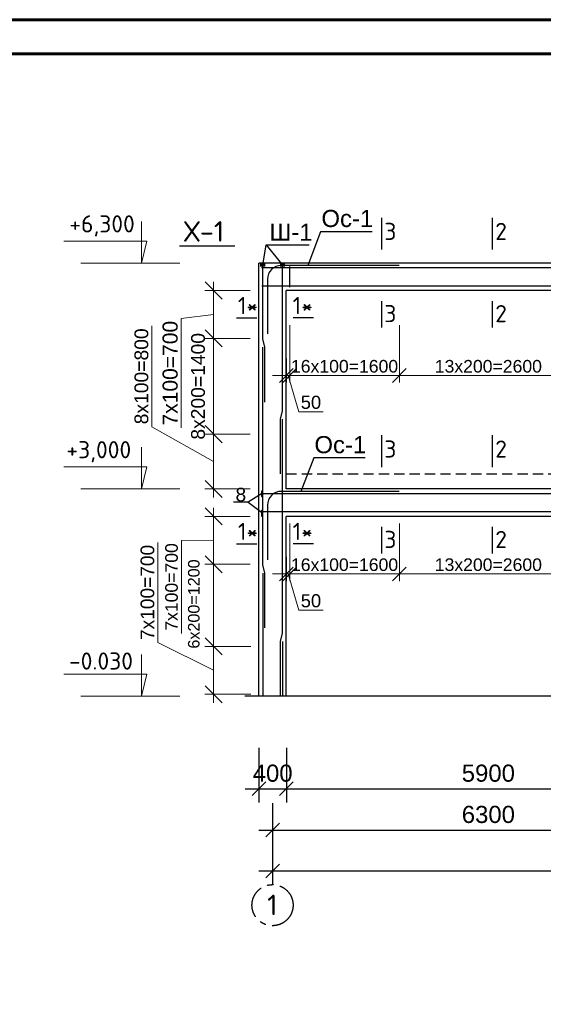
# Model space of a CAD drawing. Header units: millimetres. Extents: x 2063114 to 14983986, y -126020516 to 213791.
# Tile 571 of 656: x 2323963 to 2331609, y -314080 to -299691. Entities that reach past the tile are written whole.
import ezdxf

# ---------------------------------------------------------------- set-up
doc = ezdxf.new("R2010")
doc.units = ezdxf.units.MM
for name, pattern in [('ACAD_ISO04W100', [30, 24, -3, 0, -3]), ('ACAD_ISO10W100', [18, 12, -3, 0, -3]), ('осевая', [50.8, 31.75, -6.35, 6.35, -6.35]), ('штриховая', [0.75, 0.5, -0.25])]:
    doc.linetypes.add(name, pattern=pattern)
doc.layers.get('Defpoints').update_dxf_attribs({"color": 6, "lineweight": 35})
for name, color, linetype, lineweight in [('.', 7, 'Continuous', 15), ('оси', 22, 'ACAD_ISO04W100', 13), ('РАЗМЕР АР', 150, 'Continuous', 20)]:
    doc.layers.add(name, color=color, linetype=linetype, lineweight=lineweight)
doc.layers.add('_print', color=6, linetype='Continuous', lineweight=60, plot=False)
doc.layers.add('пунктир', color=1, linetype='ACAD_ISO10W100')
doc.styles.add('seviyorum', font='times.ttf')
doc.styles.get("Standard").update_dxf_attribs({"font": 'arial.ttf'})
doc.styles.add('СПДС', font='isocpeur.ttf')
doc.dimstyles.new('1-100', dxfattribs={"dimtxt": 300, "dimasz": 250, "dimexe": 130, "dimexo": 130, "dimgap": 50, "dimtad": 1, "dimdec": 0, "dimtxsty": 'seviyorum', "dimblk": 'OBLIQUE', "dimcen": 250, "dimdle": 125, "dimclrd": 256, "dimclre": 256, "dimclrt": 256, "dimadec": 0, "dimazin": 0, "dimtfac": 1, "dimtdec": 0, "dimtmove": 1, "dimatfit": 3, "dimldrblk": 'OBLIQUE', "dimfxl": 200, "dimlwd": -1, "dimlwe": -1, "dimarcsym": 0})
doc.dimstyles.new('STANDARD$0', dxfattribs={"dimtxt": 250, "dimasz": 200, "dimexe": 200, "dimexo": 300, "dimgap": 100, "dimtad": 1, "dimdec": 0, "dimzin": 1, "dimdsep": 46, "dimtxsty": 'Standard', "dimblk1": 'OBLIQUE', "dimblk2": 'OBLIQUE', "dimsah": 1, "dimcen": 2.5, "dimdle": 200, "dimadec": 0, "dimazin": 0, "dimtfac": 1, "dimtdec": 0, "dimtmove": 0, "dimatfit": 3, "dimldrblk": 'OBLIQUE', "dimfxl": 600, "dimfxlon": 1, "dimtolj": 1, "dimtzin": 1, "dimarcsym": 0})

# ---------------------------------------------------------------- blocks, each defined once
blk = doc.blocks.new('*U1596')
at = {"color": 0, "ltscale": 25}
blk.add_lwpolyline([(-59400, 42000), (0, 42000), (0, 0), (-59400, 0)], close=True, dxfattribs=at)
blk = doc.blocks.new('*U1595')
at = {"color": 0, "ltscale": 25}
blk.add_lwpolyline([(-59400, 42000), (0, 42000), (0, 0), (-59400, 0)], close=True, dxfattribs=at)
at = {"color": 0, "lineweight": 60, "ltscale": 25}
blk.add_lwpolyline([(-57400, 41500), (-500, 41500), (-500, 500), (-57400, 500)], close=True, dxfattribs=at)
blk = doc.blocks.new('_Oblique')
at = {"color": 0, "linetype": 'ByBlock', "lineweight": -2}
blk.add_line((-0.5, -0.5), (0.5, 0.5), dxfattribs=at)
blk = doc.blocks.new('*D1746')
at = {"layer": 'Defpoints', "color": 0, "lineweight": 30, "ltscale": 150, "transparency": 16777216}
for p in [(2327457, -309929), (2327857, -309929), (2327857, -310931)]:
    blk.add_point(p, dxfattribs=at)
at = {"layer": 'РАЗМЕР АР', "color": 0, "lineweight": -2, "ltscale": 150, "transparency": 16777216}
for p, q in [((2327457, -310331), (2327457, -311131)), ((2327857, -310331), (2327857, -311131)), ((2327257, -310931), (2328057, -310931))]:
    blk.add_line(p, q, dxfattribs=at)
at = {"layer": 'РАЗМЕР АР', "color": 0, "lineweight": -2, "ltscale": 150, "transparency": 16777216, "xscale": 200, "yscale": 200, "zscale": 200, "rotation": 180}
blk.add_blockref('_Oblique', (2327457, -310931), dxfattribs=at)
at = {"layer": 'РАЗМЕР АР', "color": 0, "lineweight": -2, "ltscale": 150, "transparency": 16777216, "xscale": 200, "yscale": 200, "zscale": 200}
blk.add_blockref('_Oblique', (2327857, -310931), dxfattribs=at)
at = {"layer": 'РАЗМЕР АР', "color": 0, "ltscale": 150, "transparency": 16777216, "insert": (2327657, -310704), "char_height": 250, "attachment_point": 5}
blk.add_mtext('\\A1;400', dxfattribs=at)
blk = doc.blocks.new('*D1747')
at = {"layer": 'Defpoints', "color": 0, "lineweight": 30, "ltscale": 150, "transparency": 16777216}
for p in [(2327857, -309929), (2333757, -309929), (2333757, -310931)]:
    blk.add_point(p, dxfattribs=at)
at = {"layer": 'РАЗМЕР АР', "color": 0, "lineweight": -2, "ltscale": 150, "transparency": 16777216}
for p, q in [((2327857, -310331), (2327857, -311131)), ((2333757, -310331), (2333757, -311131)), ((2327657, -310931), (2333957, -310931))]:
    blk.add_line(p, q, dxfattribs=at)
at = {"layer": 'РАЗМЕР АР', "color": 0, "lineweight": -2, "ltscale": 150, "transparency": 16777216, "xscale": 200, "yscale": 200, "zscale": 200, "rotation": 180}
blk.add_blockref('_Oblique', (2327857, -310931), dxfattribs=at)
at = {"layer": 'РАЗМЕР АР', "color": 0, "lineweight": -2, "ltscale": 150, "transparency": 16777216, "xscale": 200, "yscale": 200, "zscale": 200}
blk.add_blockref('_Oblique', (2333757, -310931), dxfattribs=at)
at = {"layer": 'РАЗМЕР АР', "color": 0, "ltscale": 150, "transparency": 16777216, "insert": (2330807, -310704), "char_height": 250, "attachment_point": 5}
blk.add_mtext('\\A1;5900', dxfattribs=at)
blk = doc.blocks.new('*D1721')
at = {"layer": 'Defpoints', "color": 0, "lineweight": 30, "ltscale": 100, "transparency": 16777216}
for p in [(2326795, -304349), (2327457, -304349), (2327457, -305749)]:
    blk.add_point(p, dxfattribs=at)
at = {"layer": 'РАЗМЕР АР', "ltscale": 100, "transparency": 16777216}
for p, q in [((2326795, -305874), (2326795, -304224)), ((2327327, -304349), (2326665, -304349)), ((2327327, -305749), (2326665, -305749))]:
    blk.add_line(p, q, dxfattribs=at)
at = {"layer": 'РАЗМЕР АР', "ltscale": 100, "transparency": 16777216, "xscale": 250, "yscale": 250, "zscale": 250}
for p, rotation in [((2326795, -304349), 90), ((2326795, -305749), 270)]:
    blk.add_blockref('_Oblique', p, dxfattribs=dict(at, rotation=rotation))
at = {"layer": 'РАЗМЕР АР', "ltscale": 100, "transparency": 16777216, "insert": (2326568, -305049), "char_height": 220, "attachment_point": 5, "rotation": 90}
blk.add_mtext('{\\H0.91667x;8х200=1400}', dxfattribs=at)
blk = doc.blocks.new('*D1722')
at = {"layer": 'Defpoints', "color": 0, "lineweight": 30, "ltscale": 100, "transparency": 16777216}
for p in [(2326795, -305749), (2327290, -305749), (2327457, -306549)]:
    blk.add_point(p, dxfattribs=at)
at = {"layer": 'РАЗМЕР АР', "ltscale": 100, "transparency": 16777216}
for p, q in [((2325894, -305641), (2325894, -304164)), ((2326795, -306149), (2325894, -305641)), ((2327160, -305749), (2326665, -305749)), ((2326795, -306674), (2326795, -305624)), ((2327327, -306549), (2326665, -306549))]:
    blk.add_line(p, q, dxfattribs=at)
at = {"layer": 'РАЗМЕР АР', "ltscale": 100, "transparency": 16777216, "xscale": 250, "yscale": 250, "zscale": 250}
for p, rotation in [((2326795, -305749), 90), ((2326795, -306549), 270)]:
    blk.add_blockref('_Oblique', p, dxfattribs=dict(at, rotation=rotation))
at = {"layer": 'РАЗМЕР АР', "ltscale": 100, "transparency": 16777216, "insert": (2325741, -304903), "char_height": 220, "attachment_point": 5, "rotation": 90}
blk.add_mtext('{\\H0.91667x;8x100=800}', dxfattribs=at)
blk = doc.blocks.new('*D1723')
at = {"layer": 'Defpoints', "color": 0, "lineweight": 30, "ltscale": 100, "transparency": 16777216}
for p in [(2326795, -303649), (2327457, -303649), (2327457, -304349)]:
    blk.add_point(p, dxfattribs=at)
at = {"layer": 'РАЗМЕР АР', "ltscale": 100, "transparency": 16777216}
for p, q in [((2326795, -304474), (2326795, -303524)), ((2327327, -303649), (2326665, -303649)), ((2326795, -303999), (2326323, -304057)), ((2326323, -304057), (2326323, -305657)), ((2327327, -304349), (2326665, -304349))]:
    blk.add_line(p, q, dxfattribs=at)
at = {"layer": 'РАЗМЕР АР', "ltscale": 100, "transparency": 16777216, "xscale": 250, "yscale": 250, "zscale": 250}
for p, rotation in [((2326795, -303649), 90), ((2326795, -304349), 270)]:
    blk.add_blockref('_Oblique', p, dxfattribs=dict(at, rotation=rotation))
at = {"layer": 'РАЗМЕР АР', "ltscale": 100, "transparency": 16777216, "insert": (2326161, -304857), "char_height": 220, "attachment_point": 5, "rotation": 90}
blk.add_mtext('7x100=700', dxfattribs=at)
blk = doc.blocks.new('*D1726')
at = {"layer": 'Defpoints', "color": 0, "lineweight": 30, "ltscale": 150, "transparency": 16777216}
for p in [(2327657, -310839), (2333957, -310839), (2333957, -311535)]:
    blk.add_point(p, dxfattribs=at)
at = {"layer": 'РАЗМЕР АР', "color": 0, "lineweight": -2, "ltscale": 150, "transparency": 16777216}
for p, q in [((2327657, -311139), (2327657, -311735)), ((2333957, -311139), (2333957, -311735)), ((2327457, -311535), (2334157, -311535))]:
    blk.add_line(p, q, dxfattribs=at)
at = {"layer": 'РАЗМЕР АР', "color": 0, "lineweight": -2, "ltscale": 150, "transparency": 16777216, "xscale": 200, "yscale": 200, "zscale": 200, "rotation": 180}
blk.add_blockref('_Oblique', (2327657, -311535), dxfattribs=at)
at = {"layer": 'РАЗМЕР АР', "color": 0, "lineweight": -2, "ltscale": 150, "transparency": 16777216, "xscale": 200, "yscale": 200, "zscale": 200}
blk.add_blockref('_Oblique', (2333957, -311535), dxfattribs=at)
at = {"layer": 'РАЗМЕР АР', "color": 0, "ltscale": 150, "transparency": 16777216, "insert": (2330807, -311307), "char_height": 250, "attachment_point": 5}
blk.add_mtext('\\A1;6300', dxfattribs=at)
blk = doc.blocks.new('*D1730')
at = {"layer": 'Defpoints', "color": 0, "lineweight": 30, "ltscale": 150, "transparency": 16777216}
for p in [(2327657, -310931), (2355757, -310931), (2355757, -312131)]:
    blk.add_point(p, dxfattribs=at)
at = {"layer": 'РАЗМЕР АР', "color": 0, "lineweight": -2, "ltscale": 150, "transparency": 16777216}
for p, q in [((2327657, -311531), (2327657, -312331)), ((2355757, -311531), (2355757, -312331)), ((2327457, -312131), (2355957, -312131))]:
    blk.add_line(p, q, dxfattribs=at)
at = {"layer": 'РАЗМЕР АР', "color": 0, "lineweight": -2, "ltscale": 150, "transparency": 16777216, "xscale": 200, "yscale": 200, "zscale": 200, "rotation": 180}
blk.add_blockref('_Oblique', (2327657, -312131), dxfattribs=at)
at = {"layer": 'РАЗМЕР АР', "color": 0, "lineweight": -2, "ltscale": 150, "transparency": 16777216, "xscale": 200, "yscale": 200, "zscale": 200}
blk.add_blockref('_Oblique', (2355757, -312131), dxfattribs=at)
at = {"layer": 'РАЗМЕР АР', "color": 0, "ltscale": 150, "transparency": 16777216, "insert": (2341707, -311904), "char_height": 250, "attachment_point": 5}
blk.add_mtext('\\A1;28100', dxfattribs=at)
blk = doc.blocks.new('*D1733')
at = {"layer": 'Defpoints', "color": 0, "lineweight": 30, "ltscale": 100, "transparency": 16777216}
for p in [(2329507, -306949), (2332107, -306949), (2332107, -307791)]:
    blk.add_point(p, dxfattribs=at)
at = {"layer": 'РАЗМЕР АР', "ltscale": 100, "transparency": 16777216}
for p, q in [((2329507, -307053), (2329507, -307895)), ((2332107, -307053), (2332107, -307895)), ((2329407, -307791), (2332207, -307791))]:
    blk.add_line(p, q, dxfattribs=at)
at = {"layer": 'РАЗМЕР АР', "ltscale": 100, "transparency": 16777216, "xscale": 200, "yscale": 200, "zscale": 200, "rotation": 180}
blk.add_blockref('_Oblique', (2329507, -307791), dxfattribs=at)
at = {"layer": 'РАЗМЕР АР', "ltscale": 100, "transparency": 16777216, "xscale": 200, "yscale": 200, "zscale": 200}
blk.add_blockref('_Oblique', (2332107, -307791), dxfattribs=at)
at = {"layer": 'РАЗМЕР АР', "ltscale": 100, "transparency": 16777216, "insert": (2330807, -307657), "char_height": 192, "attachment_point": 5}
blk.add_mtext('{\\H0.95833x;13x200=2600}', dxfattribs=at)
blk = doc.blocks.new('*D1734')
at = {"layer": 'Defpoints', "color": 0, "lineweight": 30, "ltscale": 100, "transparency": 16777216}
for p in [(2327907, -306949), (2329507, -306949), (2327907, -307791)]:
    blk.add_point(p, dxfattribs=at)
at = {"layer": 'РАЗМЕР АР', "ltscale": 100, "transparency": 16777216}
for p, q in [((2327907, -307053), (2327907, -307895)), ((2329507, -307053), (2329507, -307895)), ((2329607, -307791), (2327807, -307791))]:
    blk.add_line(p, q, dxfattribs=at)
at = {"layer": 'РАЗМЕР АР', "ltscale": 100, "transparency": 16777216, "xscale": 200, "yscale": 200, "zscale": 200, "rotation": 180}
blk.add_blockref('_Oblique', (2327907, -307791), dxfattribs=at)
at = {"layer": 'РАЗМЕР АР', "ltscale": 100, "transparency": 16777216, "xscale": 200, "yscale": 200, "zscale": 200}
blk.add_blockref('_Oblique', (2329507, -307791), dxfattribs=at)
at = {"layer": 'РАЗМЕР АР', "ltscale": 100, "transparency": 16777216, "insert": (2328707, -307657), "char_height": 192, "attachment_point": 5}
blk.add_mtext('{\\H0.95833x;16x100=1600}', dxfattribs=at)
blk = doc.blocks.new('*D1737')
at = {"layer": 'Defpoints', "color": 0, "lineweight": 30, "ltscale": 100, "transparency": 16777216}
for p in [(2327907, -306949), (2327857, -307439), (2327857, -307791)]:
    blk.add_point(p, dxfattribs=at)
at = {"layer": 'РАЗМЕР АР', "ltscale": 100, "transparency": 16777216}
for p, q in [((2327907, -307053), (2327907, -307895)), ((2327857, -307543), (2327857, -307895)), ((2327857, -307791), (2327657, -307791)), ((2327907, -307791), (2327857, -307791)), ((2327907, -307791), (2327857, -307791)), ((2327882, -307791), (2328039, -308322)), ((2327907, -307791), (2328107, -307791)), ((2328039, -308322), (2328394, -308322))]:
    blk.add_line(p, q, dxfattribs=at)
at = {"layer": 'РАЗМЕР АР', "ltscale": 100, "transparency": 16777216, "xscale": 200, "yscale": 200, "zscale": 200}
blk.add_blockref('_Oblique', (2327857, -307791), dxfattribs=at)
at = {"layer": 'РАЗМЕР АР', "ltscale": 100, "transparency": 16777216, "xscale": 200, "yscale": 200, "zscale": 200, "rotation": 180}
blk.add_blockref('_Oblique', (2327907, -307791), dxfattribs=at)
at = {"layer": 'РАЗМЕР АР', "ltscale": 100, "transparency": 16777216, "insert": (2328216, -308184), "char_height": 192, "attachment_point": 5}
blk.add_mtext('50', dxfattribs=at)
blk = doc.blocks.new('*D1738')
at = {"layer": 'Defpoints', "color": 0, "lineweight": 30, "ltscale": 100, "transparency": 16777216}
for p in [(2329507, -304049), (2332107, -304049), (2332107, -304891)]:
    blk.add_point(p, dxfattribs=at)
at = {"layer": 'РАЗМЕР АР', "ltscale": 100, "transparency": 16777216}
for p, q in [((2329507, -304153), (2329507, -304995)), ((2332107, -304153), (2332107, -304995)), ((2329407, -304891), (2332207, -304891))]:
    blk.add_line(p, q, dxfattribs=at)
at = {"layer": 'РАЗМЕР АР', "ltscale": 100, "transparency": 16777216, "xscale": 200, "yscale": 200, "zscale": 200, "rotation": 180}
blk.add_blockref('_Oblique', (2329507, -304891), dxfattribs=at)
at = {"layer": 'РАЗМЕР АР', "ltscale": 100, "transparency": 16777216, "xscale": 200, "yscale": 200, "zscale": 200}
blk.add_blockref('_Oblique', (2332107, -304891), dxfattribs=at)
at = {"layer": 'РАЗМЕР АР', "ltscale": 100, "transparency": 16777216, "insert": (2330807, -304757), "char_height": 192, "attachment_point": 5}
blk.add_mtext('{\\H0.95833x;13x200=2600}', dxfattribs=at)
blk = doc.blocks.new('*D1739')
at = {"layer": 'Defpoints', "color": 0, "lineweight": 30, "ltscale": 100, "transparency": 16777216}
for p in [(2327907, -304049), (2329507, -304049), (2327907, -304891)]:
    blk.add_point(p, dxfattribs=at)
at = {"layer": 'РАЗМЕР АР', "ltscale": 100, "transparency": 16777216}
for p, q in [((2327907, -304153), (2327907, -304995)), ((2329507, -304153), (2329507, -304995)), ((2329607, -304891), (2327807, -304891))]:
    blk.add_line(p, q, dxfattribs=at)
at = {"layer": 'РАЗМЕР АР', "ltscale": 100, "transparency": 16777216, "xscale": 200, "yscale": 200, "zscale": 200, "rotation": 180}
blk.add_blockref('_Oblique', (2327907, -304891), dxfattribs=at)
at = {"layer": 'РАЗМЕР АР', "ltscale": 100, "transparency": 16777216, "xscale": 200, "yscale": 200, "zscale": 200}
blk.add_blockref('_Oblique', (2329507, -304891), dxfattribs=at)
at = {"layer": 'РАЗМЕР АР', "ltscale": 100, "transparency": 16777216, "insert": (2328707, -304757), "char_height": 192, "attachment_point": 5}
blk.add_mtext('{\\H0.95833x;16x100=1600}', dxfattribs=at)
blk = doc.blocks.new('*D1742')
at = {"layer": 'Defpoints', "color": 0, "lineweight": 30, "ltscale": 100, "transparency": 16777216}
for p in [(2327907, -304049), (2327857, -304539), (2327857, -304891)]:
    blk.add_point(p, dxfattribs=at)
at = {"layer": 'РАЗМЕР АР', "ltscale": 100, "transparency": 16777216}
for p, q in [((2327907, -304153), (2327907, -304995)), ((2327857, -304643), (2327857, -304995)), ((2327857, -304891), (2327657, -304891)), ((2327907, -304891), (2327857, -304891)), ((2327907, -304891), (2327857, -304891)), ((2327882, -304891), (2328039, -305422)), ((2327907, -304891), (2328107, -304891)), ((2328039, -305422), (2328394, -305422))]:
    blk.add_line(p, q, dxfattribs=at)
at = {"layer": 'РАЗМЕР АР', "ltscale": 100, "transparency": 16777216, "xscale": 200, "yscale": 200, "zscale": 200}
blk.add_blockref('_Oblique', (2327857, -304891), dxfattribs=at)
at = {"layer": 'РАЗМЕР АР', "ltscale": 100, "transparency": 16777216, "xscale": 200, "yscale": 200, "zscale": 200, "rotation": 180}
blk.add_blockref('_Oblique', (2327907, -304891), dxfattribs=at)
at = {"layer": 'РАЗМЕР АР', "ltscale": 100, "transparency": 16777216, "insert": (2328216, -305284), "char_height": 192, "attachment_point": 5}
blk.add_mtext('50', dxfattribs=at)
blk = doc.blocks.new('*D1686')
at = {"layer": 'Defpoints', "color": 0, "lineweight": 30, "ltscale": 100, "transparency": 16777216}
for p in [(2326795, -307649), (2327457, -307649), (2327467, -308849)]:
    blk.add_point(p, dxfattribs=at)
at = {"layer": 'РАЗМЕР АР', "ltscale": 100, "transparency": 16777216}
for p, q in [((2326795, -308974), (2326795, -307524)), ((2327327, -307649), (2326665, -307649)), ((2327337, -308849), (2326665, -308849))]:
    blk.add_line(p, q, dxfattribs=at)
at = {"layer": 'РАЗМЕР АР', "ltscale": 100, "transparency": 16777216, "xscale": 250, "yscale": 250, "zscale": 250}
for p, rotation in [((2326795, -307649), 90), ((2326795, -308849), 270)]:
    blk.add_blockref('_Oblique', p, dxfattribs=dict(at, rotation=rotation))
at = {"layer": 'РАЗМЕР АР', "ltscale": 100, "transparency": 16777216, "insert": (2326506, -308230), "char_height": 230, "attachment_point": 5, "rotation": 90}
blk.add_mtext('{\\H0.73333x;6х200=1200}', dxfattribs=at)
blk = doc.blocks.new('*D1687')
at = {"layer": 'Defpoints', "color": 0, "lineweight": 30, "ltscale": 100, "transparency": 16777216}
for p in [(2326795, -306949), (2327457, -306949), (2327457, -307649)]:
    blk.add_point(p, dxfattribs=at)
at = {"layer": 'РАЗМЕР АР', "ltscale": 100, "transparency": 16777216}
for p, q in [((2326795, -307774), (2326795, -306824)), ((2327327, -306949), (2326665, -306949)), ((2326795, -307299), (2326325, -307304)), ((2326325, -307304), (2326325, -308659)), ((2327327, -307649), (2326665, -307649))]:
    blk.add_line(p, q, dxfattribs=at)
at = {"layer": 'РАЗМЕР АР', "ltscale": 100, "transparency": 16777216, "xscale": 250, "yscale": 250, "zscale": 250}
for p, rotation in [((2326795, -306949), 90), ((2326795, -307649), 270)]:
    blk.add_blockref('_Oblique', p, dxfattribs=dict(at, rotation=rotation))
at = {"layer": 'РАЗМЕР АР', "ltscale": 100, "transparency": 16777216, "insert": (2326181, -307981), "char_height": 230, "attachment_point": 5, "rotation": 90}
blk.add_mtext('{\\H0.8x;7х100=700}', dxfattribs=at)
blk = doc.blocks.new('*D1688')
at = {"layer": 'Defpoints', "color": 0, "lineweight": 30, "ltscale": 100, "transparency": 16777216}
for p in [(2327467, -308849), (2326795, -309549), (2327467, -309549)]:
    blk.add_point(p, dxfattribs=at)
at = {"layer": 'РАЗМЕР АР', "ltscale": 100, "transparency": 16777216}
for p, q in [((2325981, -308793), (2325981, -307329)), ((2326795, -308724), (2326795, -309674)), ((2326795, -309199), (2325981, -308793)), ((2327337, -308849), (2326665, -308849)), ((2327337, -309549), (2326665, -309549))]:
    blk.add_line(p, q, dxfattribs=at)
at = {"layer": 'РАЗМЕР АР', "ltscale": 100, "transparency": 16777216, "xscale": 250, "yscale": 250, "zscale": 250}
for p, rotation in [((2326795, -308849), 90), ((2326795, -309549), 270)]:
    blk.add_blockref('_Oblique', p, dxfattribs=dict(at, rotation=rotation))
at = {"layer": 'РАЗМЕР АР', "ltscale": 100, "transparency": 16777216, "insert": (2325829, -308061), "char_height": 200, "attachment_point": 5, "rotation": 90}
blk.add_mtext('7х100=700', dxfattribs=at)

msp = doc.modelspace()

# ---------------------------------------------------------------- linework, layer by layer
at = {"lineweight": 30, "ltscale": 100}
for p, q in [((2329246.42526, -302584.79365), (2329246.42526, -303051.83281)), ((2330860.44815, -302584.79365), (2330860.44815, -303051.83281)), ((2327856.57029, -303249.13174), (2327456.57029, -303249.13174)), ((2327456.57029, -309579.13174), (2327456.57029, -303249.13174)), ((2333756.57029, -303249.13174), (2327856.57029, -303249.13174)), ((2327906.57029, -303599.13174), (2327906.57029, -303299.13174)), ((2333756.57029, -303649.13174), (2327856.57029, -303649.13174)), ((2327856.57029, -306549.13174), (2327856.57029, -303649.13174)), ((2329246.42526, -303803.4135), (2329246.42526, -304190.36223)), ((2330860.44815, -303803.4135), (2330860.44815, -304190.36223)), ((2327131.20488, -304049.46954), (2327424.82671, -304049.46954)), ((2328251.6295, -304049.46954), (2327958.00766, -304049.46954)), ((2329246.42526, -305764.95749), (2329246.42526, -306231.99665)), ((2330860.44815, -305764.95749), (2330860.44815, -306231.99665)), ((2333756.57029, -306549.13174), (2327856.57029, -306549.13174)), ((2327856.57029, -309579.13174), (2327856.57029, -306949.13174)), ((2333756.57029, -306949.13174), (2327856.57029, -306949.13174)), ((2329246.42526, -307103.4135), (2329246.42526, -307490.36223)), ((2330860.44815, -307103.4135), (2330860.44815, -307490.36223)), ((2327131.20488, -307349.46954), (2327424.82671, -307349.46954)), ((2328251.6295, -307349.46954), (2327958.00766, -307349.46954)), ((2357446.57029, -309579.13174), (2327248.954, -309579.13174))]:
    msp.add_line(p, q, dxfattribs=at)
for p, q in [((2328357.94444, -302793.07351), (2328168.53074, -303283.82328)), ((2329110.34239, -302793.07351), (2328357.94444, -302793.07351)), ((2328255.90246, -306093.07351), (2328066.48877, -306583.82328)), ((2329008.30041, -306093.07351), (2328255.90246, -306093.07351)), ((2327495.57029, -306617.88739), (2327301.35973, -306743.9312)), ((2327301.35973, -306743.9312), (2327086.093, -306743.9312)), ((2327301.35973, -306743.9312), (2327494.57029, -306888.85498))]:
    msp.add_line(p, q)
at = {"ltscale": 100}
msp.add_line((2327104.46936, -302999.13174), (2326298.65843, -302999.13174), dxfattribs=at)
at = {"color": 5, "lineweight": 30}
for p, q in [((2327511.57029, -307779.13174), (2327511.57029, -309579.13174)), ((2327801.57029, -308779.13174), (2327801.57029, -309579.13174))]:
    msp.add_line(p, q, dxfattribs=at)
at = {"ltscale": 100}
for points in [[(2327511.57029, -303279.13174), (2327562.2893, -302983.42486), (2327801.57029, -303279.13174)], [(2327562.2893, -302983.42486), (2328192.40846, -302983.42486)]]:
    msp.add_lwpolyline(points, dxfattribs=at)
at = {"color": 1, "lineweight": 60, "ltscale": 100}
for points in [[(2327476.57029, -303279.13174), (2327546.57029, -303279.13174)], [(2327766.57029, -303279.13174), (2327836.57029, -303279.13174)]]:
    msp.add_lwpolyline(points, dxfattribs=at)
at = {"color": 96, "lineweight": 30, "ltscale": 100}
for points in [[(2327541.57029, -305279.13174), (2327541.57029, -304479.13174), (2327511.57029, -304356.21177), (2327511.57029, -303279.13174)], [(2327771.57029, -306329.13174), (2327771.57029, -305529.13174), (2327801.57029, -305406.21177), (2327801.57029, -303279.13174)], [(2327541.57029, -308579.13174), (2327541.57029, -307779.13174), (2327511.57029, -307656.21177), (2327511.57029, -304479.13174)], [(2327771.57029, -309579.13174), (2327771.57029, -308779.13174), (2327801.57029, -308656.21177), (2327801.57029, -305529.13174)]]:
    msp.add_lwpolyline(points, dxfattribs=at)
at = {"color": 1, "lineweight": 30}
for points in [[(2329506.57029, -303283.82328), (2327781.66849, -303283.82328, 0.4142135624), (2327581.66849, -303483.82328), (2327581.66849, -304283.82328)], [(2329506.57029, -306583.82328), (2327781.66849, -306583.82328, 0.4142135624), (2327581.66849, -306783.82328), (2327581.66849, -307583.82328)]]:
    msp.add_lwpolyline(points, format="xyb", dxfattribs=at)
at = {"color": 24, "lineweight": 30}
for points in [[(2333054.57029, -303346.89703), (2331954.57029, -303346.89703), (2331903.29542, -303319.49333), (2327495.57029, -303319.49333)], [(2327496.57029, -303578.77015), (2335970.94772, -303578.77015)], [(2333054.57029, -306646.89703), (2331954.57029, -306646.89703), (2331903.29542, -306619.49333), (2327495.57029, -306619.49333)], [(2327496.57029, -306878.77015), (2335970.94772, -306878.77015)]]:
    msp.add_lwpolyline(points, dxfattribs=at)
at = {"linetype": 'штриховая', "ltscale": 300}
msp.add_lwpolyline([(2327856.57029, -306329.13174), (2333756.57029, -306329.13174)], dxfattribs=at)
at = {"color": 1, "lineweight": 30}
for points in [[(2327495.57029, -306659.49333), (2327496.57029, -306659.49333), (2327496.57029, -306579.49333), (2327495.57029, -306579.49333)], [(2327495.57029, -306944.13174), (2327496.57029, -306944.13174), (2327496.57029, -306864.13174), (2327495.57029, -306864.13174)], [(2327495.57029, -306944.13174), (2327496.57029, -306944.13174), (2327496.57029, -306864.13174), (2327495.57029, -306864.13174)]]:
    msp.add_lwpolyline(points, close=True, dxfattribs=at)
at = {"layer": '_print', "ltscale": 100}
msp.add_lwpolyline([(2379792.08613, -341691.31434), (2320392.08613, -341691.31434), (2320392.08613, -299691.31434), (2379792.08613, -299691.31434)], close=True, dxfattribs=at)
at = {"layer": 'оси', "color": 0, "linetype": 'ByBlock', "ltscale": 500}
for p, q in [((2325739.25159, -303249.13174), (2325739.25159, -302639.80915)), ((2325818.1945, -302926.62227), (2324609.51716, -302926.62227)), ((2325739.25159, -303249.13174), (2325818.1945, -302926.62227)), ((2326301.23995, -303249.13174), (2324855.83694, -303249.13174)), ((2325739.25159, -306549.13174), (2325739.25159, -305939.80915)), ((2325818.1945, -306226.62227), (2324609.51716, -306226.62227)), ((2325739.25159, -306549.13174), (2325818.1945, -306226.62227)), ((2326301.23995, -306549.13174), (2324855.83694, -306549.13174)), ((2325739.25159, -309579.13174), (2325739.25159, -308969.80915)), ((2325818.1945, -309256.62227), (2324609.51716, -309256.62227)), ((2325739.25159, -309579.13174), (2325818.1945, -309256.62227)), ((2326301.23995, -309579.13174), (2324855.83694, -309579.13174))]:
    msp.add_line(p, q, dxfattribs=at)
at = {"layer": 'пунктир', "linetype": 'осевая', "ltscale": 15}
msp.add_circle((2327654.96689, -312631.28198), 300, dxfattribs=at)

# ---------------------------------------------------------------- block references
for name, p in [('*U1596', (2379792.08613, -299691.31434)), ('*U1595', (2379792.08613, -341691.31434))]:
    msp.add_blockref(name, p)

# ---------------------------------------------------------------- texts
at = {"layer": '.', "ltscale": 100, "char_height": 250, "width": 702.5, "attachment_point": 4}
for s, insert in [('Ос-1', (2328368.876, -302597.96296)), ('Ш-1', (2327610.07809, -302796.1111)), ('Ос-1', (2328266.83402, -305903.21836))]:
    msp.add_mtext(s, dxfattribs=dict(at, insert=insert))
msp.add_text('8', height=200).set_placement((2327114.67938, -306730.93276))
at = {"color": 0, "linetype": 'ByBlock', "char_height": 250, "width": 1196.1176248}
for s, insert, attachment_point in [('{\\fISOCPEUR|b0|i0|c204|p34;+6,300}', (2324688.38819, -302858.45648), 7), ('{\\fISOCPEUR|b0|i0|c204|p34;+3,000}', (2324645.7075, -306158.45648), 7), ('{\\fISOCPEUR|b0|i0|c204|p34;-0.030}', (2325617.05382, -309188.45648), 9)]:
    msp.add_mtext(s, dxfattribs=dict(at, insert=insert, attachment_point=attachment_point))
at = {"width": 114.3068182}
for s, insert, char_height, attachment_point in [('{\\fISOCPEUR|b0|i0|c204|p34;Х-1}', (2326361.73351, -302935.25217), 300, 7), ('{\\fISOCPEUR|b0|i0|c0|p34;3}', (2329464.03758, -302660.1905), 250, 3), ('{\\fISOCPEUR|b0|i0|c0|p34;2}', (2331078.06047, -302660.1905), 250, 3), ('{\\fISOCPEUR|b0|i0|c204|p34;1\\fISOCPEUR|b0|i0|c0|p34;*}', (2327148.8271, -303743.87277), 250, 1), ('{\\fISOCPEUR|b0|i0|c204|p34;1\\fISOCPEUR|b0|i0|c0|p34;*}', (2328243.71447, -303743.87277), 250, 3), ('{\\fISOCPEUR|b0|i0|c0|p34;3}', (2329464.03758, -303861.66636), 250, 3), ('{\\fISOCPEUR|b0|i0|c0|p34;2}', (2331078.06047, -303861.66636), 250, 3), ('{\\fISOCPEUR|b0|i0|c0|p34;3}', (2329464.03758, -305840.35435), 250, 3), ('{\\fISOCPEUR|b0|i0|c0|p34;2}', (2331078.06047, -305840.35435), 250, 3), ('{\\fISOCPEUR|b0|i0|c204|p34;1\\fISOCPEUR|b0|i0|c0|p34;*}', (2327148.8271, -307043.87277), 250, 1), ('{\\fISOCPEUR|b0|i0|c204|p34;1\\fISOCPEUR|b0|i0|c0|p34;*}', (2328243.71447, -307043.87277), 250, 3), ('{\\fISOCPEUR|b0|i0|c0|p34;3}', (2329464.03758, -307161.66636), 250, 3), ('{\\fISOCPEUR|b0|i0|c0|p34;2}', (2331078.06047, -307161.66636), 250, 3)]:
    msp.add_mtext(s, dxfattribs=dict(at, insert=insert, char_height=char_height, attachment_point=attachment_point))
at = {"layer": 'пунктир', "insert": (2327652.88994, -312477.26783), "char_height": 300, "width": 255.0496237, "attachment_point": 2, "style": 'СПДС'}
msp.add_mtext('1', dxfattribs=at)

# ---------------------------------------------------------------- dimensions: what is measured, and where the dimension line sits
at = {"layer": 'РАЗМЕР АР', "ltscale": 100}
for base, p1, p2, text, override, picture, middle in [((2326794.70456, -303649.13174), (2327456.57029, -304349.13174), (2327456.57029, -303649.13174), '7x100=<>', {"dimtxt": 220, "dimtxsty": 'Standard'}, '*D1723', (2326323.13099, -304106.65654)), ((2326794.70456, -305749.13174), (2327456.57029, -306549.13174), (2327290.16945, -305749.13174), '{\\H0.91667x;8x100=<>}', {"dimtxt": 220, "dimtxsty": 'Standard'}, '*D1722', (2325894.18811, -305591.49763)), ((2326794.70456, -304349.13174), (2327456.57029, -305749.13174), (2327456.57029, -304349.13174), '{\\H0.91667x;8х200=<>}', {"dimtxt": 220, "dimtxsty": 'Standard'}, '*D1721', (2326720.56119, -305049.13174)), ((2326794.70456, -306949.13174), (2327456.57029, -307649.13174), (2327456.57029, -306949.13174), '{\\H0.8x;7х100=<>}', {"dimtxt": 230, "dimtxsty": 'Standard'}, '*D1687', (2326325.06068, -307353.92738)), ((2326794.70456, -309549.13174), (2327466.57029, -308849.13174), (2327466.57029, -309549.13174), '7х100=<>', {"dimtxt": 200, "dimtxsty": 'Standard'}, '*D1688', (2325981.48284, -308742.53796)), ((2326794.70456, -307649.13174), (2327466.57029, -308849.13174), (2327456.57029, -307649.13174), '{\\H0.73333x;6х200=<>}', {"dimtxt": 230, "dimtxsty": 'Standard'}, '*D1686', (2326642.01303, -308230.04646))]:
    dim = msp.add_linear_dim(base=base, p1=p1, p2=p2, angle=90, text=text, dimstyle='1-100', override=override, dxfattribs=at)
    dim.commit()
    dim.dimension.update_dxf_attribs({"geometry": picture, "text_midpoint": middle, "dimtype": 160})
for base, p1, p2, picture, middle in [((2327856.57029, -304890.93512), (2327906.57029, -304049.13174), (2327856.57029, -304539.30691), '*D1742', (2328079.20628, -305421.68402)), ((2327856.57029, -307790.93512), (2327906.57029, -306949.13174), (2327856.57029, -307439.30691), '*D1737', (2328079.20628, -308321.68402))]:
    dim = msp.add_linear_dim(base=base, p1=p1, p2=p2, dimstyle='1-100', override={"dimscale": 0.8, "dimtxt": 240, "dimtxsty": 'Standard'}, dxfattribs=at)
    dim.commit()
    dim.dimension.update_dxf_attribs({"geometry": picture, "text_midpoint": middle, "dimtype": 160})
for base, p1, p2, picture, middle in [((2327906.57029, -304890.93512), (2329506.57029, -304049.13174), (2327906.57029, -304049.13174), '*D1739', (2328706.57029, -304890.93512)), ((2327906.57029, -307790.93512), (2329506.57029, -306949.13174), (2327906.57029, -306949.13174), '*D1734', (2328706.57029, -307790.93512))]:
    dim = msp.add_linear_dim(base=base, p1=p1, p2=p2, text='{\\H0.95833x;16x100=<>}', dimstyle='1-100', override={"dimscale": 0.8, "dimtxt": 240, "dimtxsty": 'Standard'}, dxfattribs=at)
    dim.commit()
    dim.dimension.update_dxf_attribs({"geometry": picture, "text_midpoint": middle, "dimtype": 160})
for base, p1, p2, picture, middle in [((2332106.57029, -304890.93512), (2329506.57029, -304049.13174), (2332106.57029, -304049.13174), '*D1738', (2330806.57029, -304756.92726)), ((2332106.57029, -307790.93512), (2329506.57029, -306949.13174), (2332106.57029, -306949.13174), '*D1733', (2330806.57029, -307656.92726))]:
    dim = msp.add_linear_dim(base=base, p1=p1, p2=p2, text='{\\H0.95833x;13x200=<>}', dimstyle='1-100', override={"dimscale": 0.8, "dimtxt": 240, "dimtxsty": 'Standard'}, dxfattribs=at)
    dim.commit()
    dim.dimension.update_dxf_attribs({"geometry": picture, "text_midpoint": middle})
at = {"layer": 'РАЗМЕР АР', "ltscale": 150}
dim = msp.add_linear_dim(base=(2327856.57029, -310931.28627), p1=(2327456.57029, -309928.84389), p2=(2327856.57029, -309928.84389), dimstyle='STANDARD$0', dxfattribs=at)
dim.commit()
dim.dimension.update_dxf_attribs({"geometry": '*D1746', "text_midpoint": (2327656.57029, -310931.28627), "dimtype": 160})
for base, p1, p2, picture, middle in [((2333756.57029, -310931.28627), (2327856.57029, -309928.84389), (2333756.57029, -309928.84389), '*D1747', (2330806.57029, -310703.64302)), ((2333956.57029, -311535.17411), (2327656.57029, -310839.12851), (2333956.57029, -310839.12851), '*D1726', (2330806.57029, -311307.4456)), ((2355756.57029, -312131.28627), (2327656.57029, -310931.28627), (2355756.57029, -310931.28627), '*D1730', (2341706.57029, -311903.64302))]:
    dim = msp.add_linear_dim(base=base, p1=p1, p2=p2, dimstyle='STANDARD$0', dxfattribs=at)
    dim.commit()
    dim.dimension.update_dxf_attribs({"geometry": picture, "text_midpoint": middle})

doc.saveas('drawing.dxf')
